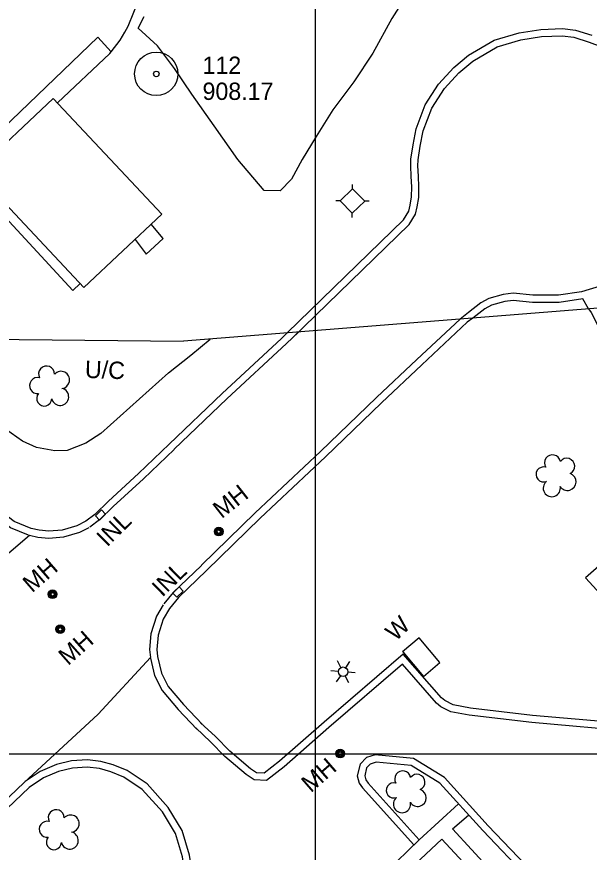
# Model space of a CAD drawing. Extents: x 353423 to 364002, y 127000 to 201942.
# Drawn here: x 360396.6 to 360594.7, y 148465.9 to 148754.9 of the extents above; entities that cross this region are included whole.
import ezdxf

# ---------------------------------------------------------------- set-up
doc = ezdxf.new("R2010")
doc.units = 0
for name, color, linetype in [('E_DTM_SlopeBottom', 7, 'Continuous'), ('E_DTM_SlopeTop', 7, 'Continuous'), ('E_FEN_Generic', 7, 'Continuous'), ('E_LAND_BrushLine', 7, 'Continuous'), ('E_LAND_TreeLine', 7, 'Continuous'), ('E_MISCPROP', 7, 'Continuous'), ('E_RDWY_AsphConc', 7, 'Continuous'), ('E_RDWY_Gravel', 7, 'Continuous'), ('E_SGN', 7, 'Continuous'), ('E_UTL_ETransformer', 7, 'Continuous'), ('E_WTR_FlowLine', 7, 'Continuous')]:
    doc.layers.add(name, color=color, linetype=linetype)

msp = doc.modelspace()

# ---------------------------------------------------------------- linework, layer by layer
at = {"layer": 'E_DTM_SlopeBottom'}
for points in [[(360423.8, 148582.24), (360425.21, 148580.82), (360427.34, 148582.92), (360425.93, 148584.35), (360423.8, 148582.24)], [(360454.12, 148556.26), (360452.73, 148557.69), (360450.58, 148555.6), (360451.98, 148554.17), (360454.12, 148556.26)], [(360537.35, 148526.68), (360543.03, 148531.56), (360535.83, 148540.09), (360530.12, 148535.21)], [(360530.14, 148535.22), (360537.35, 148526.68)]]:
    msp.add_lwpolyline(points, dxfattribs=at)
at = {"layer": 'E_DTM_SlopeTop'}
for points in [[(360490.16, 148645.55), (360530.37, 148684.7), (360532.23, 148687.62), (360532.73, 148689.71), (360533.21, 148692.67), (360533.27, 148696.09), (360533.1, 148699.7), (360532.92, 148703.39), (360532.99, 148705.63), (360533.73, 148710.57), (360534.76, 148716.14), (360537.94, 148724.43), (360542.57, 148731.62), (360547.87, 148737.34), (360552.91, 148741.65), (360561.84, 148746.82), (360570.47, 148749.32), (360577.91, 148750.53), (360585.38, 148750.86), (360589.94, 148750.33), (360595.54, 148748.53)], [(360491.9, 148643.76), (360532.32, 148683.11), (360534.56, 148686.63), (360535.18, 148689.22), (360535.71, 148692.45), (360535.77, 148696.12), (360535.6, 148699.82), (360535.42, 148703.41), (360535.49, 148705.4), (360536.2, 148710.16), (360537.18, 148715.46), (360540.19, 148723.29), (360544.55, 148730.08), (360549.61, 148735.54), (360554.36, 148739.6), (360562.83, 148744.5), (360571.02, 148746.88), (360578.17, 148748.04), (360585.29, 148748.36), (360589.41, 148747.88), (360594.7, 148746.18), (360598.65, 148744.6)], [(360598.45, 148661.77), (360592, 148659.81), (360584.06, 148658.58), (360575.2, 148658.63), (360568.32, 148659.27), (360564.95, 148658.86), (360559.9, 148657.48), (360557.22, 148655.93), (360552.88, 148652.67), (360549.97, 148650.32)], [(360592.5, 148657.36), (360584.25, 148656.08), (360575.07, 148656.13), (360568.35, 148656.76), (360565.43, 148656.4), (360560.87, 148655.15), (360558.6, 148653.85), (360554.38, 148650.67)], [(360549.97, 148650.32), (360535.02, 148636.31), (360521.09, 148623.17), (360501.74, 148604.49), (360479.12, 148583.3), (360460.48, 148565.22)], [(360554.38, 148650.67), (360552.47, 148649.24), (360536.74, 148634.49), (360522.82, 148621.36), (360503.46, 148602.68), (360480.85, 148581.49), (360462.22, 148563.42)], [(360449.31, 148607.1), (360467.61, 148624.57), (360488.23, 148643.67), (360490.16, 148645.55)], [(360451.04, 148605.3), (360469.32, 148622.75), (360489.95, 148641.86), (360494.05, 148645.86)], [(360449.31, 148607.1), (360438.67, 148596.96), (360428.28, 148587.36), (360423.64, 148582.78), (360420.43, 148580.42)], [(360451.04, 148605.29), (360440.39, 148595.14), (360430, 148585.55), (360425.27, 148580.87), (360421.91, 148578.41)], [(360420.43, 148580.42), (360417.35, 148578.83), (360412.32, 148577.37), (360407.72, 148576.99), (360404.31, 148577.29), (360401.57, 148577.93)], [(360421.57, 148578.2), (360418.29, 148576.5), (360412.78, 148574.9), (360407.71, 148574.49), (360403.91, 148574.82), (360401, 148575.5)], [(360401, 148575.5), (360385.6, 148562.41), (360359.38, 148534.89)], [(360460.57, 148565.16), (360450.71, 148555.75), (360447.5, 148551.83)], [(360462.29, 148563.35), (360452.54, 148554.05), (360449.44, 148550.24)], [(360447.29, 148551.52), (360444.93, 148547.54), (360443.01, 148541.47), (360442.53, 148536.02), (360442.82, 148533.32)], [(360449.44, 148550.24), (360447.23, 148546.51), (360445.48, 148540.98), (360445.04, 148536.04), (360445.31, 148533.59)], [(360442.82, 148533.32), (360424.71, 148513.66), (360399.1, 148490.1)], [(360399.1, 148490.1), (360381.42, 148473.26)], [(360400.82, 148488.29), (360383.15, 148471.45)]]:
    msp.add_lwpolyline(points, dxfattribs=at)
at = {"layer": 'E_FEN_Generic'}
for centre, radius, start, end in [((360406.92, 148631.33), 2.78, 359.468, 207.241), ((360411.9, 148629.31), 2.97, 276.4971, 137.731), ((360403.78, 148627.36), 2.78, 76.145, 277.1561), ((360411.59, 148623.46), 2.97, 194.148, 77.1212), ((360406.1, 148622.88), 2.61, 138.8532, 356.7858), ((360581.98, 148600.59), 2.78, 11.0185, 212.0296), ((360586.9, 148599.42), 2.78, 294.3415, 142.1145), ((360578.89, 148596.61), 2.61, 73.7267, 291.6593), ((360587.16, 148594.05), 2.97, 211.3706, 72.6045), ((360581.73, 148591.87), 2.97, 129.0214, 11.9947), ((360530.14, 148491.3), 2.78, 11.0185, 212.0296), ((360535.07, 148490.13), 2.78, 294.3415, 142.1145), ((360527.05, 148487.32), 2.61, 73.7267, 291.6593), ((360535.32, 148484.76), 2.97, 211.3706, 72.6045), ((360529.89, 148482.58), 2.97, 129.0214, 11.9947), ((360410.25, 148477.87), 2.78, 359.468, 207.241), ((360407.12, 148473.89), 2.78, 76.145, 277.1561), ((360415.23, 148475.84), 2.97, 276.4971, 137.731), ((360409.43, 148469.41), 2.61, 138.8532, 356.7858), ((360414.92, 148470), 2.97, 194.148, 77.1212)]:
    msp.add_arc(centre, radius, start, end, dxfattribs=at)
at = {"layer": 'E_LAND_BrushLine'}
for p, q in [((360508.75, 148529.82), (360507.62, 148532.16)), ((360510.45, 148529.76), (360511.88, 148531.95)), ((360507.88, 148528.48), (360505.28, 148528.63)), ((360511.15, 148528.29), (360513.66, 148528.15)), ((360508.59, 148526.97), (360507.16, 148524.82)), ((360510.22, 148526.88), (360511.4, 148524.66))]:
    msp.add_line(p, q, dxfattribs=at)
msp.add_circle((360509.51, 148528.37), 1.64, dxfattribs=at)
at = {"layer": 'E_LAND_TreeLine'}
for p, q in [((360500, 147000), (360500, 149500)), ((360500, 147500), (360500, 149000)), ((360500, 147500), (360500, 149000)), ((358000, 148500), (363000, 148500)), ((359000, 148500), (360500, 148500)), ((360000, 148500), (362000, 148500))]:
    msp.add_line(p, q, dxfattribs=at)
at = {"layer": 'E_MISCPROP'}
for points in [[(360359.98, 148685.95), (360361.73, 148687.58), (360424.66, 148747.83), (360429.22, 148742.76), (360432.37, 148746.84), (360434.03, 148749.55), (360435.18, 148751.71), (360439.04, 148761.52), (360444.75, 148767.91), (360413.55, 148802.56), (360406.66, 148803.94), (360397.47, 148813.3), (360394.32, 148810.43), (360396.04, 148808.61)], [(360533.05, 148764.93), (360526.38, 148754.33), (360519.82, 148742.34), (360513.26, 148732.46), (360506, 148722.75), (360500.23, 148713.55), (360495.32, 148705.57), (360491.62, 148698.75), (360487.68, 148694.69), (360482.19, 148694.83), (360473.03, 148705.55), (360464.94, 148717.18), (360457.19, 148728.12), (360451.17, 148737.03), (360445.28, 148744.81), (360438.57, 148750.98), (360440.66, 148754.97)], [(360410.65, 148725.11), (360428.74, 148742.2), (360429.22, 148742.76)], [(360359.9, 148685.88), (360364.22, 148681.42), (360381.51, 148697.52), (360416.02, 148660.29), (360418.52, 148662.6)], [(360437.55, 148677.88), (360441.38, 148672.75), (360447.3, 148678.24), (360443.15, 148683.14)], [(360594.46, 148653.86), (360592.5, 148657.36)], [(360594.46, 148653.86), (360595.36, 148652.62), (360600.51, 148642.36), (360601.53, 148633), (360601.45, 148617.48), (360602.49, 148599.99), (360605.05, 148585.87), (360605.8, 148580.73), (360606.22, 148575.77), (360605.12, 148572.5), (360602.71, 148569.03), (360593.4, 148560.86), (360616.89, 148535.31), (360638.99, 148511.61), (360642.63, 148507.95), (360652.48, 148517.01), (360655.12, 148518.18), (360657.88, 148517.94), (360659.59, 148515.74), (360659.9, 148514.11), (360659.25, 148512.41), (360648.64, 148501.1), (360677.11, 148470.02), (360703.72, 148441.72)], [(360400.61, 148575.62), (360394.47, 148578.17), (360388.44, 148582.61), (360377.49, 148594.08), (360369.34, 148603.24), (360361.82, 148611.72), (360355.43, 148620.28), (360349.46, 148630.33), (360345.22, 148639.9), (360343.87, 148643.81)], [(360401.57, 148577.93), (360395.7, 148580.36), (360390.1, 148584.49), (360379.33, 148595.77), (360371.21, 148604.9), (360363.76, 148613.3), (360357.51, 148621.67), (360351.69, 148631.48), (360347.55, 148640.82), (360346.52, 148643.79)], [(360449.08, 148631.77), (360425.69, 148610.72), (360420.46, 148607.37), (360413.98, 148604.88), (360409.78, 148604.74), (360403.39, 148605.91), (360398.56, 148608.15), (360390.63, 148613.68), (360384.4, 148619.71), (360378.07, 148627.77), (360372.81, 148635.92), (360368.94, 148643.56)], [(360449.08, 148631.77), (360456.81, 148637.92), (360463.54, 148643.43)], [(360660.26, 148421.24), (360660.3, 148441.09), (360660.18, 148453.71), (360659.72, 148459.41), (360657.97, 148467.84), (360651.39, 148479.01), (360635.68, 148496.77), (360631.56, 148500.72), (360622.09, 148507.21), (360611.32, 148510.1), (360575.08, 148513.27), (360553.56, 148515.81), (360547.65, 148516.95), (360544.69, 148518.39), (360543.54, 148519.32), (360530.3, 148534.49), (360502.93, 148510.98), (360487.56, 148497.45), (360482.2, 148493.31), (360479.58, 148493.44), (360477.43, 148494.84), (360470.29, 148500.88), (360465.34, 148505.96), (360460.22, 148510.74)], [(360442.87, 148533.02), (360444.28, 148527.04), (360446.88, 148521.87), (360452.45, 148515.33), (360458.91, 148508.48)], [(360445.31, 148533.59), (360446.64, 148527.9), (360448.98, 148523.26), (360454.31, 148517), (360460.73, 148510.2)], [(360657.76, 148421.24), (360657.8, 148441.08), (360657.68, 148453.6), (360657.24, 148459.05), (360655.61, 148466.93), (360649.36, 148477.53), (360633.87, 148495.03), (360629.98, 148498.77), (360621.03, 148504.9), (360610.88, 148507.63), (360574.83, 148510.78), (360553.18, 148513.34), (360546.85, 148514.55), (360543.34, 148516.26), (360541.8, 148517.51), (360530.05, 148530.98), (360504.57, 148509.1), (360489.15, 148495.52), (360483, 148490.77), (360478.79, 148490.98), (360475.93, 148492.83), (360468.59, 148499.05), (360463.59, 148504.17), (360458.51, 148508.91)], [(360585.29, 148447.86), (360575.3, 148458.78), (360559.67, 148475.12), (360544.58, 148491.73), (360533.88, 148498.36), (360520.64, 148499.58), (360517.59, 148498.65), (360515.37, 148496.44), (360514.4, 148492.31), (360515.12, 148489.84), (360516.2, 148488.26), (360534.02, 148468.55)], [(360458.99, 148388.66), (360455.67, 148397.78), (360453.55, 148409.12), (360453.14, 148420.8), (360453.88, 148428.64), (360455.87, 148438.21), (360457.51, 148448.23), (360457.71, 148456.4), (360456.41, 148464.89), (360453.79, 148473.5), (360448.98, 148481.4), (360441.68, 148489.59), (360434.76, 148494.17), (360429.9, 148496.16), (360425.66, 148497.31), (360421.06, 148497.9), (360415.51, 148497.52), (360410.28, 148496.28), (360404.69, 148493.87), (360399.44, 148490.37)], [(360583.45, 148446.17), (360573.48, 148457.07), (360557.84, 148473.41), (360542.97, 148489.79), (360533.06, 148495.93), (360520.9, 148497.05), (360518.91, 148496.44), (360517.64, 148495.17), (360516.98, 148492.38), (360517.41, 148490.93), (360518.16, 148489.82), (360535.87, 148470.23)], [(360456.64, 148387.8), (360453.26, 148397.12), (360451.06, 148408.84), (360450.63, 148420.88), (360451.41, 148429.02), (360453.41, 148438.66), (360455.02, 148448.46), (360455.2, 148456.24), (360453.96, 148464.33), (360451.49, 148472.47), (360446.97, 148479.91), (360440.03, 148487.69), (360433.59, 148491.95), (360429.1, 148493.79), (360425.17, 148494.85), (360420.99, 148495.39), (360415.89, 148495.04), (360411.07, 148493.9), (360405.89, 148491.66), (360400.82, 148488.29)], [(360549.45, 148482.65), (360535.87, 148470.23)], [(360579.64, 148450.33), (360573.72, 148445.4), (360547.37, 148473.98), (360552.94, 148478.8)], [(360567.8, 148381.9), (360548.51, 148363.72), (360542.58, 148369.09), (360522.59, 148390.41), (360509.52, 148404.95), (360508.99, 148406.8), (360507.08, 148419.23), (360512.43, 148440.11), (360514.41, 148443.04), (360543.65, 148470.46), (360568.76, 148443.46), (360573.76, 148437.33)], [(360524.14, 148458.97), (360535.87, 148470.23)]]:
    msp.add_lwpolyline(points, dxfattribs=at)
at = {"layer": 'E_RDWY_AsphConc'}
for radius in [7.5, 7.5, 0.96, 0.96]:
    msp.add_circle((360444.87, 148735.15), radius, dxfattribs=at)
at = {"layer": 'E_RDWY_Gravel'}
for points in [[(361611.66, 148734.88), (360454.25, 148642.69)], [(361611.66, 148734.88), (360454.25, 148642.69)], [(359431.47, 148653.07), (360454.25, 148642.69)], [(359431.47, 148653.07), (360454.25, 148642.69)]]:
    msp.add_lwpolyline(points, dxfattribs=at)
at = {"layer": 'E_SGN'}
for p, q in [((360512.79, 148695.45), (360512.82, 148696.95)), ((360508.49, 148691.26), (360507, 148691.29)), ((360518.48, 148691.13), (360516.98, 148691.15)), ((360512.66, 148685.46), (360512.68, 148686.96))]:
    msp.add_line(p, q, dxfattribs=at)
msp.add_lwpolyline([(360512.68, 148686.96), (360516.98, 148691.15), (360512.79, 148695.45), (360508.49, 148691.26)], close=True, dxfattribs=at)
at = {"layer": 'E_UTL_ETransformer'}
for centre, radius in [((360466.46, 148576.82), 1.5), ((360466.46, 148576.83), 1.22), ((360466.46, 148576.81), 0.968), ((360466.45, 148576.79), 0.605), ((360408.99, 148555.16), 1.5), ((360408.99, 148555.16), 1.22), ((360408.99, 148555.15), 0.968), ((360408.98, 148555.13), 0.605), ((360411.62, 148543.08), 1.5), ((360411.63, 148543.08), 1.22), ((360411.63, 148543.07), 0.968), ((360411.62, 148543.05), 0.605), ((360508.53, 148500.04), 1.5), ((360508.53, 148500.04), 1.22), ((360508.54, 148500.03), 0.968), ((360508.52, 148500.01), 0.605)]:
    msp.add_circle(centre, radius, dxfattribs=at)
at = {"layer": 'E_WTR_FlowLine'}
msp.add_lwpolyline([(360382.2, 148701.26), (360419.82, 148661.22), (360446.84, 148686.61), (360409.21, 148726.64)], close=True, dxfattribs=at)

# ---------------------------------------------------------------- texts
at = {"layer": 'E_DTM_SlopeBottom'}
for s, rotation, p in [('INL', 44.6222, (360427.84, 148571.27)), ('INL', 44.2831, (360446.96, 148553.95)), ('W', 43.562, (360527.66, 148538.64))]:
    msp.add_text(s, height=6, rotation=rotation, dxfattribs=at).set_placement(p)
at = {"layer": 'E_MISCPROP'}
msp.add_text('U/C', height=6, rotation=358.0735, dxfattribs=at).set_placement((360420.1, 148630.01))
at = {"layer": 'E_RDWY_AsphConc'}
for s, p in [('112', (360460.87, 148735.15)), ('112', (360460.87, 148735.15)), ('908.17', (360460.87, 148726.15)), ('908.17', (360460.87, 148726.15))]:
    msp.add_text(s, height=6, dxfattribs=at).set_placement(p)
at = {"layer": 'E_UTL_ETransformer'}
for rotation, p in [(38.1681, (360467.47, 148581.13)), (40.9642, (360401.91, 148555.45)), (41.4918, (360414.34, 148530.29)), (41.1026, (360498.35, 148486.31))]:
    msp.add_text('MH', height=6, rotation=rotation, dxfattribs=at).set_placement(p)

doc.saveas('drawing.dxf')
